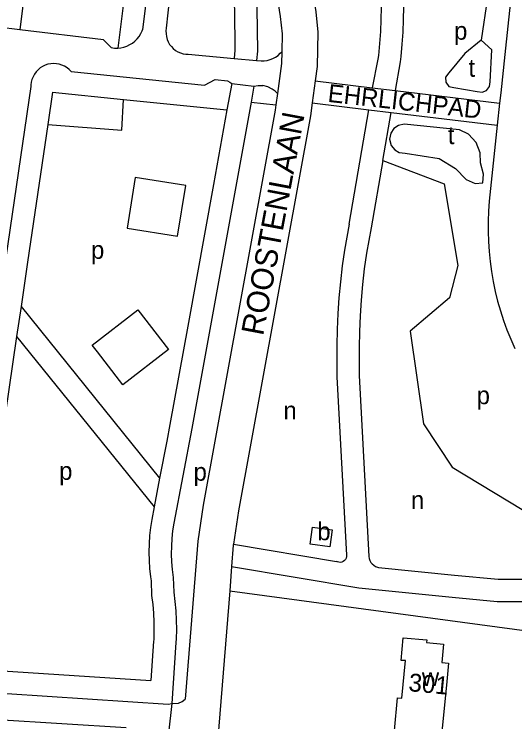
# Model space of a CAD drawing. Extents: x 161093 to 163177, y 379000 to 380904.
# Drawn here: x 162173.6 to 162285.6, y 380357.5 to 380515.9 of the extents above; entities that cross this region are included whole.
import ezdxf

# ---------------------------------------------------------------- set-up
doc = ezdxf.new("R2010")
doc.units = 0
for name, color, linetype in [('BLT_Basislijn', 7, 'Continuous'), ('BLT_Bebouwing', 7, 'Continuous'), ('BLT_Centroide', 7, 'Continuous'), ('BLT_Huisnummer', 7, 'Continuous'), ('BLT_Straatnaam', 7, 'Continuous'), ('BLT_Straatnaam_verkleind', 7, 'Continuous'), ('BLT_Vlakafsluiter', 7, 'Continuous')]:
    doc.layers.add(name, color=color, linetype=linetype)

msp = doc.modelspace()

# ---------------------------------------------------------------- linework, layer by layer
at = {"layer": 'BLT_Basislijn'}
for p, q in [((162220.95, 380640.64), (162207.61, 380512.72)), ((162177.96, 380537.14), (162174.88, 380512.37)), ((162199.84, 380533.66), (162196.79, 380508.29)), ((162204.19, 380527.9), (162202.32, 380512.39)), ((162280.39, 380525.7), (162278.05, 380510.07)), ((162174.88, 380512.37), (162169.92, 380512.97)), ((162212.52, 380506.88), (162222.8, 380505.96)), ((162222.8, 380505.96), (162227.78, 380505.52)), ((162254.95, 380505.81), (162253.69, 380499.4)), ((162227.78, 380505.52), (162228.82, 380505.43)), ((162259.92, 380505.19), (162258.81, 380498.79)), ((162240.92, 380500.94), (162253.69, 380499.4)), ((162177.32, 380499.68), (162166.18, 380423.93)), ((162222.25, 380500.32), (162221.18, 380494.45)), ((162222.25, 380500.32), (162227.23, 380499.74)), ((162253.69, 380499.4), (162258.81, 380498.79)), ((162182.18, 380498.39), (162181.11, 380491.14)), ((162182.18, 380498.39), (162198.05, 380496.79)), ((162258.81, 380498.79), (162282.18, 380495.97)), ((162282.42, 380498.27), (162282.18, 380495.97)), ((162198.05, 380496.79), (162221.18, 380494.45)), ((162226.58, 380496.19), (162213.34, 380423.18)), ((162226.58, 380496.19), (162232.12, 380495.59)), ((162240.25, 380495.99), (162252.91, 380494.46)), ((162282.18, 380495.97), (162281.66, 380491)), ((162221.18, 380494.45), (162218.16, 380477.78)), ((162248.5, 380468.87), (162252.91, 380494.46)), ((162252.91, 380494.46), (162257.89, 380493.86)), ((162256.04, 380483.15), (162257.89, 380493.86)), ((162257.89, 380493.86), (162281.66, 380491)), ((162181.11, 380491.14), (162176.59, 380460.4)), ((162281.66, 380491), (162279.87, 380474.02)), ((162218.16, 380477.78), (162212.4, 380446.02)), ((162248.5, 380468.87), (162247.44, 380463.09)), ((162176.59, 380460.4), (162175.13, 380450.47)), ((162175.13, 380450.47), (162174.14, 380443.74)), ((162175.13, 380450.47), (162206.12, 380412.07)), ((162212.4, 380446.02), (162208.42, 380424.07)), ((162174.14, 380443.74), (162163.22, 380369.43)), ((162174.14, 380443.74), (162204.89, 380405.63)), ((162192.2, 380440.29), (162191.04, 380441.77)), ((162208.07, 380440.8), (162197.92, 380432.92)), ((162197.15, 380433.91), (162192.2, 380440.29)), ((162245.75, 380439.07), (162245.76, 380434.73)), ((162250.75, 380439.09), (162250.75, 380434.99)), ((162245.76, 380434.73), (162247.89, 380394.81)), ((162250.75, 380434.99), (162252.91, 380394.5)), ((162197.92, 380432.92), (162197.15, 380433.91)), ((162208.42, 380424.07), (162207.7, 380420.31)), ((162213.34, 380423.18), (162209.28, 380401.97)), ((162207.7, 380420.31), (162206.12, 380412.07)), ((162206.12, 380412.07), (162204.89, 380405.63)), ((162204.89, 380405.63), (162204.36, 380402.82)), ((162222.65, 380397.29), (162245.71, 380393.41)), ((162204.2, 380389.07), (162204.34, 380385.77)), ((162209.14, 380389.82), (162209.29, 380386.49)), ((162221.79, 380386.84), (162296.86, 380376.73)), ((162204.77, 380375.59), (162204.14, 380366.76)), ((162209.76, 380375.28), (162208.84, 380361.58)), ((162163.22, 380369.43), (162204.14, 380366.76)), ((162198.67, 380356.2), (162159.21, 380358.65))]:
    msp.add_line(p, q, dxfattribs=at)
for points in [[(162225.21, 380640.94), (162219.36, 380582.54), (162218.74, 380570.64), (162218.76, 380559.14), (162219.21, 380551.19), (162219.9, 380541.53), (162221.99, 380525.91), (162222.9, 380516.95), (162222.98, 380507.81), (162222.8, 380505.96)], [(162230.27, 380641.31), (162224.35, 380582.16), (162223.74, 380570.51), (162223.76, 380559.29), (162224.2, 380551.51), (162224.88, 380542.05), (162226.95, 380526.5), (162227.9, 380517.23), (162227.98, 380507.58), (162227.78, 380505.52)], [(162233.98, 380641.58), (162227.98, 380586.8), (162227.39, 380577.98), (162227.01, 380567.65), (162227.37, 380554.87), (162228.62, 380543.78), (162233.1, 380515.36), (162233.51, 380511.46), (162233.43, 380507.45)], [(162241.6, 380637.62), (162235.96, 380586.1), (162235.38, 380577.56), (162235.01, 380567.61), (162235.36, 380555.43), (162236.55, 380544.85), (162241.04, 380516.41), (162241.52, 380511.8), (162241.36, 380504.18), (162240.92, 380500.94)], [(162253.05, 380538.64), (162253.65, 380536.02), (162254.18, 380533.38), (162254.62, 380530.72), (162254.99, 380528.06), (162255.28, 380525.39), (162255.48, 380522.7), (162255.61, 380520.02), (162255.66, 380517.33), (162255.63, 380514.64), (162255.51, 380511.95), (162255.32, 380509.27), (162255.05, 380506.59), (162254.95, 380505.81)], [(162259.98, 380528.42), (162260.27, 380525.68), (162260.48, 380522.92), (162260.61, 380520.16), (162260.66, 380517.4), (162260.63, 380514.64), (162260.52, 380511.87), (162260.33, 380509.12), (162260.06, 380506.37), (162259.92, 380505.19)], [(162285.57, 380528.05), (162283.33, 380506.85), (162282.42, 380498.27)], [(162195.29, 380508.37), (162193.56, 380510.09), (162174.88, 380512.37)], [(162196.79, 380508.29), (162197.41, 380508.35), (162198.1, 380508.5), (162198.77, 380508.73), (162199.42, 380509.04), (162200.02, 380509.41), (162200.58, 380509.85), (162201.08, 380510.35), (162201.53, 380510.9), (162201.91, 380511.5), (162202.22, 380512.14), (162202.32, 380512.39)], [(162207.61, 380512.72), (162207.54, 380512.1), (162207.55, 380511.47), (162207.64, 380510.84), (162207.81, 380510.23), (162208.05, 380509.65), (162208.36, 380509.11), (162208.74, 380508.6), (162209.18, 380508.15), (162209.68, 380507.76), (162210.21, 380507.44), (162210.79, 380507.18), (162211.4, 380507), (162212.02, 380506.9), (162212.52, 380506.88)], [(162278.05, 380510.07), (162274.38, 380507.04), (162270.78, 380502.7), (162270.08, 380501.79), (162270.12, 380500.62), (162270.83, 380499.71), (162271.93, 380499.43), (162277.12, 380498.54), (162278.27, 380498.39)], [(162278.27, 380498.39), (162279.21, 380498.77), (162279.91, 380499.66), (162280.05, 380500.7), (162280.45, 380507.88), (162278.05, 380510.07)], [(162195.29, 380508.37), (162195.99, 380508.28), (162196.79, 380508.29)], [(162228.82, 380505.43), (162229.5, 380505.44), (162230.17, 380505.53), (162230.82, 380505.7), (162231.46, 380505.95), (162232.05, 380506.26), (162232.61, 380506.65), (162233.12, 380507.1), (162233.43, 380507.45)], [(162186.35, 380503), (162185.9, 380503.46), (162185.41, 380503.86), (162184.87, 380504.2), (162184.28, 380504.47), (162183.67, 380504.66), (162183.05, 380504.78), (162182.41, 380504.81), (162181.77, 380504.77), (162181.14, 380504.65), (162180.53, 380504.45), (162179.95, 380504.17), (162179.42, 380503.83), (162178.92, 380503.42), (162178.49, 380502.95), (162178.11, 380502.43), (162177.8, 380501.87), (162177.57, 380501.28), (162177.41, 380500.66), (162177.33, 380500.02), (162177.32, 380499.68)], [(162186.35, 380503), (162216.15, 380499.98), (162218.51, 380501.24), (162221.31, 380500.94)], [(162221.31, 380500.94), (162221.86, 380500.68), (162222.25, 380500.32)], [(162240.92, 380500.94), (162240.25, 380495.99)], [(162227.23, 380499.74), (162226.58, 380496.19)], [(162227.23, 380499.74), (162228.19, 380499.91), (162229.18, 380499.9)], [(162232.46, 380498.11), (162231.97, 380498.64), (162231.33, 380499.1), (162230.31, 380499.62), (162229.18, 380499.9)], [(162232.46, 380498.11), (162232.12, 380495.59)], [(162181.11, 380491.14), (162197.64, 380489.89), (162198.05, 380496.79)], [(162232.12, 380495.59), (162231.96, 380494.38), (162215.88, 380406.03), (162214.65, 380397.93)], [(162240.25, 380495.99), (162239.86, 380493.12), (162223.77, 380404.71), (162222.65, 380397.29)], [(162256.04, 380483.15), (162253.43, 380468.02), (162252.38, 380462.36)], [(162256.04, 380483.15), (162269.8, 380477.92), (162272.82, 380459.64), (162270.97, 380452.4), (162262.15, 380444.96), (162265.17, 380424.18), (162271.55, 380414.51), (162287.19, 380405.04), (162294.42, 380398.33), (162294.58, 380389.47)], [(162279.87, 380474.02), (162279.69, 380471.77), (162279.6, 380469.51), (162279.59, 380467.26), (162279.65, 380465), (162279.8, 380462.75), (162280.03, 380460.5), (162280.34, 380458.27), (162280.72, 380456.04), (162281.18, 380453.83), (162281.73, 380451.64), (162282.35, 380449.47), (162283.04, 380447.33), (162283.81, 380445.21), (162284.66, 380443.11), (162285.59, 380441.04)], [(162247.44, 380463.09), (162246.96, 380459.54), (162246.56, 380455.98), (162246.24, 380452.42), (162246, 380448.85), (162245.84, 380445.27), (162245.76, 380441.7), (162245.75, 380439.07)], [(162252.38, 380462.36), (162251.91, 380458.87), (162251.52, 380455.37), (162251.21, 380451.86), (162250.98, 380448.35), (162250.83, 380444.83), (162250.76, 380441.31), (162250.75, 380439.09)], [(162191.04, 380441.77), (162201.25, 380449.7), (162208.07, 380440.8)], [(162204.36, 380402.82), (162204.08, 380401), (162203.88, 380399.17), (162203.75, 380397.32), (162203.71, 380395.48), (162203.75, 380393.63), (162203.87, 380391.79), (162204.07, 380389.96), (162204.2, 380389.07)], [(162209.28, 380401.97), (162209.02, 380400.24), (162208.84, 380398.52), (162208.74, 380396.79), (162208.71, 380395.05), (162208.77, 380393.32), (162208.91, 380391.59), (162209.14, 380389.82)], [(162214.65, 380397.93), (162211.81, 380362.55)], [(162222.6, 380397.01), (162222.23, 380392.3)], [(162222.65, 380397.29), (162222.6, 380397.01)], [(162247.89, 380394.81), (162247.89, 380394.47), (162247.82, 380394.14), (162247.67, 380393.84), (162247.45, 380393.58), (162247.18, 380393.38), (162246.87, 380393.25), (162246.54, 380393.19), (162246.2, 380393.22), (162245.88, 380393.32), (162245.71, 380393.41)], [(162252.91, 380394.5), (162252.99, 380394.04), (162253.14, 380393.61), (162253.37, 380393.2), (162253.66, 380392.84), (162254.01, 380392.54), (162254.41, 380392.3), (162254.84, 380392.14), (162255.08, 380392.08)], [(162222.23, 380392.3), (162221.79, 380386.84)], [(162222.23, 380392.3), (162250.71, 380387.5), (162271.57, 380385.38), (162281.63, 380384.47), (162291.68, 380384.47)], [(162255.08, 380392.08), (162272.05, 380390.36), (162281.86, 380389.47), (162294.58, 380389.47)], [(162204.34, 380385.77), (162204.59, 380383.79), (162204.76, 380381.8), (162204.85, 380379.81), (162204.86, 380377.82), (162204.79, 380375.83), (162204.77, 380375.59)], [(162209.29, 380386.49), (162209.55, 380384.41), (162209.74, 380382.33), (162209.84, 380380.25), (162209.86, 380378.16), (162209.81, 380376.07), (162209.76, 380375.28)], [(162221.79, 380386.84), (162216.62, 380322.6), (162216.57, 380322.02)], [(162162.86, 380364.44), (162208.01, 380361.49), (162208.84, 380361.58)], [(162208.84, 380361.58), (162210.37, 380361.72), (162211.17, 380362.04), (162211.81, 380362.55)]]:
    msp.add_lwpolyline(points, dxfattribs=at)
for points in [[(162260.8, 380491.22), (162259.52, 380490.95), (162258.54, 380490.29), (162257.84, 380489.27), (162257.57, 380487.86), (162257.94, 380486.48), (162258.74, 380485.48), (162259.73, 380484.91), (162261.02, 380484.73), (162268.67, 380483.57), (162272.27, 380481.34), (162274.68, 380478.87), (162276.67, 380477.94), (162278.42, 380478.1), (162278.6, 380480.05), (162277.89, 380482.58), (162277.84, 380484.87), (162276.94, 380487.16), (162275.23, 380489), (162273.23, 380490.01)], [(162200.66, 380479.32), (162198.84, 380468), (162210.15, 380466.18), (162211.97, 380477.5)]]:
    msp.add_lwpolyline(points, close=True, dxfattribs=at)
at = {"layer": 'BLT_Bebouwing'}
msp.add_lwpolyline([(162240.31, 380401.08), (162244.73, 380400.48), (162244.21, 380396.67), (162239.79, 380397.27)], close=True, dxfattribs=at)
msp.add_lwpolyline([(162270.27, 380365.72), (162269.17, 380354.58), (162258.63, 380355.6), (162259.33, 380362.87), (162260.31, 380362.78), (162261.15, 380371.22), (162260.17, 380371.27), (162260.6, 380376.28), (162265.87, 380375.83), (162265.82, 380375.26), (162269.64, 380374.91), (162269.25, 380370.79), (162270.73, 380370.65), (162270.27, 380365.72)], dxfattribs=at)
at = {"layer": 'BLT_Vlakafsluiter'}
msp.add_line((162208.84, 380361.58), (162208.14, 380354.96), dxfattribs=at)
msp.add_lwpolyline([(162233.43, 380507.45), (162233.37, 380504.8), (162232.46, 380498.11)], dxfattribs=at)

# ---------------------------------------------------------------- texts
at = {"layer": 'BLT_Centroide'}
for s, p in [('p', (162271.99, 380510.14)), ('t', (162275.22, 380501.85)), ('t', (162270.6, 380486.78)), ('p', (162190.78, 380461.11)), ('p', (162277.04, 380428.58)), ('n', (162233.81, 380425.18)), ('p', (162183.64, 380411.66)), ('p', (162213.71, 380411.46)), ('n', (162262.33, 380405.15)), ('b', (162241.39, 380398.15)), ('w', (162264.78, 380365.53))]:
    msp.add_text(s, height=4, dxfattribs=at).set_placement(p)
at = {"layer": 'BLT_Huisnummer'}
msp.add_text('301', height=4, rotation=354.6645, dxfattribs=at).set_placement((162261.68, 380364.4))
at = {"layer": 'BLT_Straatnaam'}
msp.add_text('ROOSTENLAAN', height=5, rotation=79.3671, dxfattribs=at).set_placement((162229.26, 380443.74))
at = {"layer": 'BLT_Straatnaam_verkleind'}
msp.add_text('EHRLICHPAD', height=4, rotation=353.658, dxfattribs=at).set_placement((162243.6, 380496.26))

doc.saveas('drawing.dxf')
